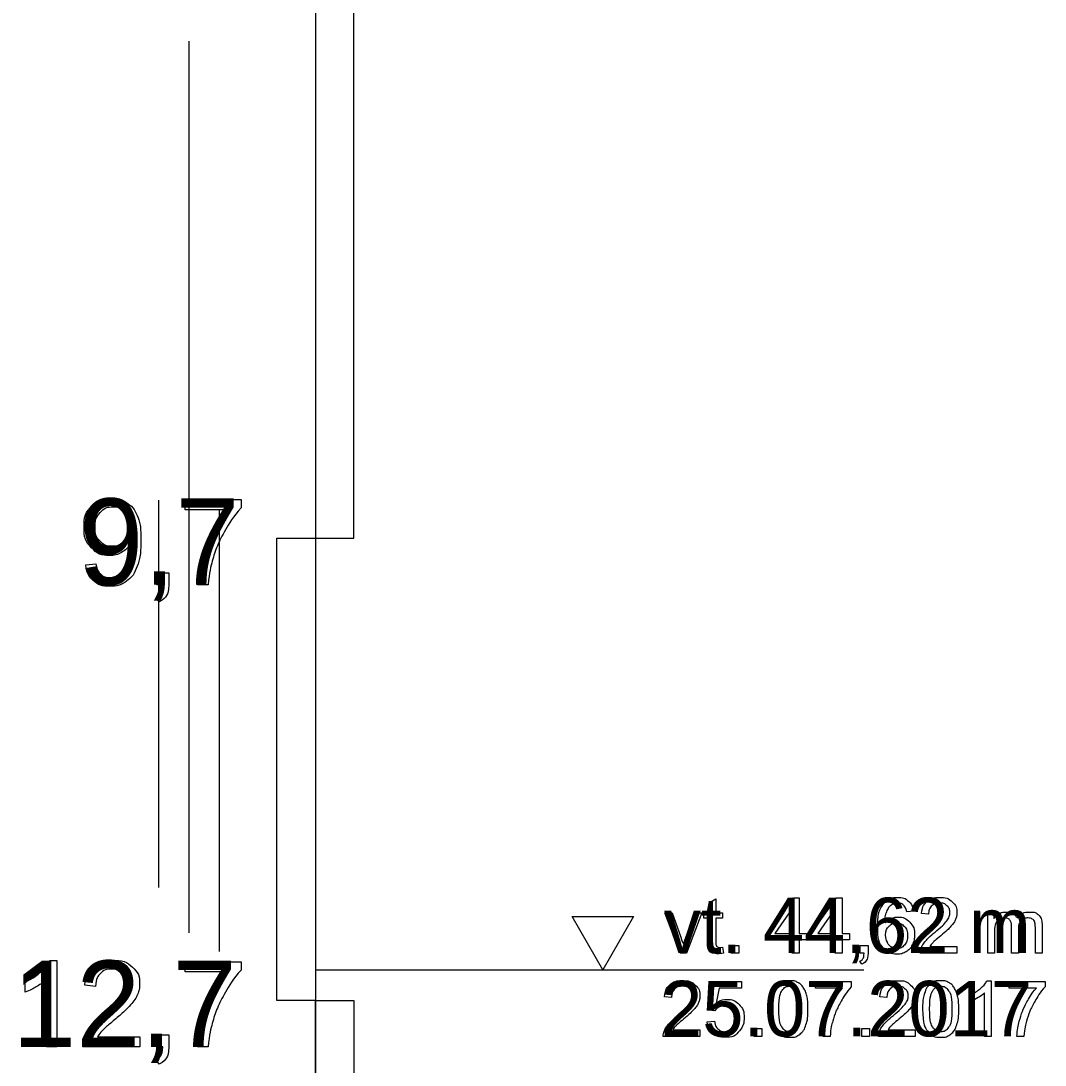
# Model space of a CAD drawing. Extents: x 700746 to 706058, y 6570320 to 6580460.
# Drawn here: x 704597.8 to 704664.2, y 6575902 to 6575969.8 of the extents above; entities that cross this region are included whole.
import ezdxf

# ---------------------------------------------------------------- set-up
doc = ezdxf.new("R2010")
doc.units = 0
for name, color, linetype in [('GEOLPUNKT', 7, 'Continuous'), ('illumineerimisjooned', 7, 'Continuous'), ('kataster', 7, 'Continuous'), ('PIIR', 7, 'Continuous'), ('Veetase', 7, 'Continuous')]:
    doc.layers.add(name, color=color, linetype=linetype)

msp = doc.modelspace()

# ---------------------------------------------------------------- linework, layer by layer
at = {"layer": 'GEOLPUNKT'}
for points in [[(704616.872, 6576033.201), (704616.872, 6575822.868)], [(704608.429, 6575938.055), (704608.429, 6575938.716), (704612.053, 6575938.716), (704612.053, 6575938.181)], [(704611.17, 6575938.055), (704608.429, 6575938.055)], [(704601.963, 6575934.486), (704602.625, 6575934.546)], [(704606.581, 6575933.189), (704606.581, 6575933.97), (704607.362, 6575933.97), (704607.362, 6575933.189)], [(704606.97, 6575933.189), (704606.581, 6575933.189)], [(704609.919, 6575933.189), (704609.211, 6575933.189)], [(704606.726, 6575932.079), (704606.534, 6575932.373)], [(704599.655, 6575908.81), (704600.098, 6575908.81), (704600.098, 6575903.189)], [(704608.429, 6575908.055), (704608.429, 6575908.716), (704612.053, 6575908.716), (704612.053, 6575908.181)], [(704611.17, 6575908.055), (704608.429, 6575908.055)], [(704616.872, 6575907.767), (704616.872, 6575816.201)], [(704598.036, 6575906.74), (704598.036, 6575907.405)], [(704600.098, 6575903.189), (704599.411, 6575903.189), (704599.411, 6575907.569)], [(704602.608, 6575907.12), (704601.899, 6575907.192)], [(704605.472, 6575903.85), (704605.472, 6575903.189), (704601.771, 6575903.189)], [(704602.727, 6575903.85), (704605.472, 6575903.85)], [(704606.581, 6575903.189), (704606.581, 6575903.97), (704607.362, 6575903.97), (704607.362, 6575903.189)], [(704606.97, 6575903.189), (704606.581, 6575903.189)], [(704609.919, 6575903.189), (704609.211, 6575903.189)], [(704606.726, 6575902.079), (704606.534, 6575902.373)]]:
    msp.add_lwpolyline(points, dxfattribs=at)
for points in [[(704619.372, 6576023.201), (704616.872, 6576023.201), (704616.872, 6575936.201), (704619.372, 6575936.201)], [(704614.372, 6575936.201), (704616.872, 6575936.201), (704616.872, 6575906.201), (704614.372, 6575906.201)], [(704619.372, 6575896.201), (704616.872, 6575896.201), (704616.872, 6575906.201), (704619.372, 6575906.201)]]:
    msp.add_lwpolyline(points, close=True, dxfattribs=at)
for points in [[(704602.625, 6575934.546), (704602.709, 6575934.079), (704602.945, 6575933.869), (704603.182, 6575933.658), (704603.552, 6575933.658), (704603.868, 6575933.658), (704604.108, 6575933.804), (704604.347, 6575933.949), (704604.499, 6575934.192), (704604.65, 6575934.434), (704604.753, 6575934.847), (704604.856, 6575935.26), (704604.856, 6575935.688), (704604.856, 6575935.734), (704604.853, 6575935.825), (704604.647, 6575935.497), (704604.29, 6575935.292), (704603.933, 6575935.088), (704603.517, 6575935.088), (704602.822, 6575935.088), (704602.341, 6575935.592), (704601.861, 6575936.096), (704601.861, 6575936.92), (704601.861, 6575937.772), (704602.362, 6575938.291), (704602.864, 6575938.81), (704603.62, 6575938.81), (704604.166, 6575938.81), (704604.618, 6575938.516), (704605.07, 6575938.222), (704605.305, 6575937.678), (704605.54, 6575937.134), (704605.54, 6575936.103), (704605.54, 6575935.03), (704605.307, 6575934.395), (704605.074, 6575933.759), (704604.614, 6575933.427), (704604.154, 6575933.095), (704603.536, 6575933.095), (704602.879, 6575933.095), (704602.463, 6575933.46), (704602.047, 6575933.825), (704601.963, 6575934.486)], [(704604.776, 6575936.955), (704604.776, 6575937.547), (704604.462, 6575937.895), (704604.149, 6575938.242), (704603.705, 6575938.242), (704603.245, 6575938.242), (704602.907, 6575937.868), (704602.569, 6575937.494), (704602.569, 6575936.898), (704602.569, 6575936.363), (704602.89, 6575936.028), (704603.211, 6575935.694), (704603.686, 6575935.694), (704604.162, 6575935.694), (704604.469, 6575936.028), (704604.776, 6575936.363), (704604.776, 6575936.955)], [(704612.053, 6575938.181), (704611.519, 6575937.612), (704610.994, 6575936.668), (704610.469, 6575935.725), (704610.183, 6575934.728), (704609.976, 6575934.025), (704609.919, 6575933.189)], [(704609.211, 6575933.189), (704609.222, 6575933.849), (704609.47, 6575934.785), (704609.718, 6575935.721), (704610.182, 6575936.59), (704610.647, 6575937.459), (704611.17, 6575938.055)], [(704606.534, 6575932.373), (704606.752, 6575932.469), (704606.855, 6575932.655), (704606.958, 6575932.84), (704606.97, 6575933.189)], [(704607.362, 6575933.189), (704607.362, 6575932.756), (704607.21, 6575932.49), (704607.058, 6575932.224), (704606.726, 6575932.079)], [(704598.036, 6575907.405), (704598.613, 6575907.676), (704599.044, 6575908.062), (704599.475, 6575908.447), (704599.655, 6575908.81)], [(704601.899, 6575907.192), (704601.972, 6575907.982), (704602.445, 6575908.396), (704602.919, 6575908.81), (704603.717, 6575908.81), (704604.523, 6575908.81), (704604.993, 6575908.363), (704605.463, 6575907.917), (704605.463, 6575907.256), (704605.463, 6575906.92), (704605.326, 6575906.596), (704605.188, 6575906.271), (704604.87, 6575905.913), (704604.551, 6575905.554), (704603.811, 6575904.927), (704603.193, 6575904.408), (704603.017, 6575904.223), (704602.841, 6575904.037), (704602.727, 6575903.85)], [(704601.771, 6575903.189), (704601.763, 6575903.437), (704601.851, 6575903.667), (704601.993, 6575904.045), (704602.304, 6575904.412), (704602.616, 6575904.778), (704603.203, 6575905.259), (704604.115, 6575906.008), (704604.435, 6575906.445), (704604.754, 6575906.882), (704604.754, 6575907.273), (704604.754, 6575907.681), (704604.463, 6575907.962), (704604.171, 6575908.242), (704603.702, 6575908.242), (704603.206, 6575908.242), (704602.909, 6575907.945), (704602.611, 6575907.647), (704602.608, 6575907.12)], [(704609.211, 6575903.189), (704609.222, 6575903.849), (704609.47, 6575904.785), (704609.718, 6575905.721), (704610.182, 6575906.59), (704610.647, 6575907.459), (704611.17, 6575908.055)], [(704612.053, 6575908.181), (704611.519, 6575907.612), (704610.994, 6575906.668), (704610.469, 6575905.725), (704610.183, 6575904.728), (704609.976, 6575904.025), (704609.919, 6575903.189)], [(704599.411, 6575907.569), (704599.162, 6575907.332), (704598.76, 6575907.095), (704598.357, 6575906.859), (704598.036, 6575906.74)], [(704606.534, 6575902.373), (704606.752, 6575902.469), (704606.855, 6575902.655), (704606.958, 6575902.84), (704606.97, 6575903.189)], [(704607.362, 6575903.189), (704607.362, 6575902.756), (704607.21, 6575902.49), (704607.058, 6575902.224), (704606.726, 6575902.079)]]:
    msp.add_open_spline(points, degree=3, dxfattribs=at)
at = {"layer": 'illumineerimisjooned'}
for p, q in [((704606.708, 6575913.538), (704606.708, 6575938.687)), ((704610.656, 6575909.391), (704610.656, 6575938.006))]:
    msp.add_line(p, q, dxfattribs=at)
at = {"layer": 'kataster'}
msp.add_line((704608.68, 6575938.475), (704608.68, 6575968.475), dxfattribs=at)
at = {"layer": 'PIIR'}
msp.add_line((704608.68, 6575910.585), (704608.68, 6575938.475), dxfattribs=at)
at = {"layer": 'Veetase'}
msp.add_line((704616.872, 6575908.201), (704652.473, 6575908.201), dxfattribs=at)
msp.add_line((704616.872, 6575908.201), (704652.473, 6575908.201), dxfattribs=at)
for points in [[(704642.423, 6575910.04), (704642.423, 6575911.543), (704642.096, 6575911.543), (704642.096, 6575911.886), (704642.423, 6575911.886), (704642.423, 6575912.532), (704642.864, 6575912.797), (704642.864, 6575911.886), (704643.306, 6575911.886), (704643.306, 6575911.543), (704642.864, 6575911.543), (704642.864, 6575910.014)], [(704647.825, 6575909.276), (704647.825, 6575910.138), (704646.264, 6575910.138), (704646.264, 6575910.544), (704647.905, 6575912.876), (704648.267, 6575912.876), (704648.267, 6575910.544), (704648.753, 6575910.544), (704648.753, 6575910.138), (704648.267, 6575910.138), (704648.267, 6575909.276), (704647.825, 6575909.276)], [(704650.621, 6575909.276), (704650.621, 6575910.138), (704649.06, 6575910.138), (704649.06, 6575910.544), (704650.701, 6575912.876), (704651.063, 6575912.876), (704651.063, 6575910.544), (704651.549, 6575910.544), (704651.549, 6575910.138), (704651.063, 6575910.138), (704651.063, 6575909.276), (704650.621, 6575909.276)], [(704640.546, 6575909.276), (704639.558, 6575911.886), (704640.025, 6575911.886), (704640.583, 6575910.323)], [(704640.915, 6575910.294), (704641.494, 6575911.886), (704641.948, 6575911.886), (704640.961, 6575909.276), (704640.546, 6575909.276)], [(704647.825, 6575910.544), (704647.825, 6575912.17), (704646.699, 6575910.544), (704647.825, 6575910.544)], [(704650.621, 6575910.544), (704650.621, 6575912.17), (704649.495, 6575910.544), (704650.621, 6575910.544)], [(704655.695, 6575911.993), (704655.256, 6575911.957)], [(704656.674, 6575911.804), (704656.219, 6575911.85)], [(704660.51, 6575909.276), (704660.51, 6575911.886), (704660.905, 6575911.886), (704660.905, 6575911.518)], [(704664.047, 6575911.067), (704664.047, 6575909.276), (704663.605, 6575909.276), (704663.605, 6575910.919)], [(704660.952, 6575910.629), (704660.952, 6575909.276), (704660.51, 6575909.276)], [(704662.502, 6575910.791), (704662.502, 6575909.276), (704662.06, 6575909.276), (704662.06, 6575910.97)], [(704643.863, 6575909.276), (704643.863, 6575909.779), (704644.365, 6575909.779), (704644.365, 6575909.276), (704643.863, 6575909.276)], [(704652.24, 6575909.276), (704652.24, 6575909.779), (704652.742, 6575909.779), (704652.742, 6575909.276)], [(704643.306, 6575909.67), (704643.369, 6575909.28)], [(704652.49, 6575909.276), (704652.24, 6575909.276)], [(704658.516, 6575909.702), (704658.516, 6575909.276), (704656.137, 6575909.276)], [(704656.751, 6575909.702), (704658.516, 6575909.702)], [(704652.334, 6575908.563), (704652.21, 6575908.752)], [(704642.803, 6575905.526), (704642.388, 6575905.58), (704642.737, 6575907.43), (704644.526, 6575907.43), (704644.526, 6575907.007), (704643.09, 6575907.007), (704642.896, 6575906.041)], [(704649.328, 6575907.005), (704649.328, 6575907.43), (704651.657, 6575907.43), (704651.657, 6575907.086)], [(704651.089, 6575907.005), (704649.328, 6575907.005)], [(704660.46, 6575907.49), (704660.745, 6575907.49), (704660.745, 6575903.876)], [(704661.908, 6575907.005), (704661.908, 6575907.43), (704664.238, 6575907.43), (704664.238, 6575907.086)], [(704663.67, 6575907.005), (704661.908, 6575907.005)], [(704639.993, 6575906.404), (704639.537, 6575906.45)], [(704653.97, 6575906.404), (704653.515, 6575906.45)], [(704659.42, 6575906.16), (704659.42, 6575906.587)], [(704660.745, 6575903.876), (704660.303, 6575903.876), (704660.303, 6575906.692)], [(704641.834, 6575904.302), (704641.834, 6575903.876), (704639.455, 6575903.876)], [(704640.07, 6575904.302), (704641.834, 6575904.302)], [(704642.309, 6575904.82), (704642.772, 6575904.859)], [(704645.352, 6575903.876), (704645.352, 6575904.379), (704645.854, 6575904.379), (704645.854, 6575903.876), (704645.352, 6575903.876)], [(704652.34, 6575903.876), (704652.34, 6575904.379), (704652.843, 6575904.379), (704652.843, 6575903.876), (704652.34, 6575903.876)], [(704655.812, 6575904.302), (704655.812, 6575903.876), (704653.433, 6575903.876)], [(704654.047, 6575904.302), (704655.812, 6575904.302)], [(704650.285, 6575903.876), (704649.83, 6575903.876)], [(704662.866, 6575903.876), (704662.411, 6575903.876)]]:
    msp.add_lwpolyline(points, dxfattribs=at)
msp.add_lwpolyline([(704635.533, 6575911.649), (704637.523, 6575911.649), (704635.533, 6575908.201), (704633.542, 6575911.649)], close=True, dxfattribs=at)
msp.add_lwpolyline([(704635.533, 6575911.649), (704637.523, 6575911.649), (704635.533, 6575908.201), (704633.542, 6575911.649)], close=True, dxfattribs=at)
for points in [[(704655.256, 6575911.957), (704655.197, 6575912.219), (704655.088, 6575912.338), (704654.909, 6575912.528), (704654.645, 6575912.528), (704654.434, 6575912.528), (704654.272, 6575912.41), (704654.064, 6575912.258), (704653.944, 6575911.965), (704653.823, 6575911.673), (704653.818, 6575911.133), (704653.978, 6575911.376), (704654.209, 6575911.494), (704654.44, 6575911.612), (704654.693, 6575911.612), (704655.136, 6575911.612), (704655.447, 6575911.286), (704655.758, 6575910.961), (704655.758, 6575910.446), (704655.758, 6575910.107), (704655.612, 6575909.816), (704655.466, 6575909.525), (704655.21, 6575909.371), (704654.954, 6575909.216), (704654.63, 6575909.216), (704654.077, 6575909.216), (704653.728, 6575909.622), (704653.379, 6575910.028), (704653.379, 6575910.961), (704653.379, 6575912.004), (704653.765, 6575912.478), (704654.102, 6575912.89), (704654.672, 6575912.89), (704655.097, 6575912.89), (704655.369, 6575912.652), (704655.641, 6575912.413), (704655.695, 6575911.993)], [(704656.137, 6575909.276), (704656.132, 6575909.436), (704656.188, 6575909.584), (704656.279, 6575909.827), (704656.48, 6575910.063), (704656.68, 6575910.298), (704657.057, 6575910.607), (704657.643, 6575911.089), (704657.849, 6575911.37), (704658.055, 6575911.651), (704658.055, 6575911.902), (704658.055, 6575912.164), (704657.867, 6575912.345), (704657.68, 6575912.525), (704657.378, 6575912.525), (704657.059, 6575912.525), (704656.868, 6575912.334), (704656.677, 6575912.142), (704656.674, 6575911.804)], [(704656.219, 6575911.85), (704656.266, 6575912.358), (704656.57, 6575912.624), (704656.875, 6575912.89), (704657.388, 6575912.89), (704657.906, 6575912.89), (704658.208, 6575912.603), (704658.51, 6575912.316), (704658.51, 6575911.891), (704658.51, 6575911.675), (704658.422, 6575911.467), (704658.334, 6575911.258), (704658.129, 6575911.027), (704657.924, 6575910.797), (704657.448, 6575910.394), (704657.051, 6575910.06), (704656.938, 6575909.941), (704656.825, 6575909.822), (704656.751, 6575909.702)], [(704660.905, 6575911.518), (704661.028, 6575911.71), (704661.232, 6575911.827), (704661.436, 6575911.944), (704661.696, 6575911.944), (704661.986, 6575911.944), (704662.172, 6575911.823), (704662.357, 6575911.702), (704662.433, 6575911.486), (704662.743, 6575911.944), (704663.24, 6575911.944), (704663.629, 6575911.944), (704663.838, 6575911.729), (704664.047, 6575911.514), (704664.047, 6575911.067)], [(704653.887, 6575910.443), (704653.887, 6575910.215), (704653.984, 6575910.006), (704654.08, 6575909.797), (704654.254, 6575909.688), (704654.428, 6575909.578), (704654.62, 6575909.578), (704654.901, 6575909.578), (704655.102, 6575909.804), (704655.303, 6575910.03), (704655.303, 6575910.419), (704655.303, 6575910.792), (704655.104, 6575911.007), (704654.906, 6575911.222), (704654.603, 6575911.222), (704654.304, 6575911.222), (704654.095, 6575911.007), (704653.887, 6575910.792), (704653.887, 6575910.443)], [(704662.06, 6575910.97), (704662.06, 6575911.265), (704661.952, 6575911.412), (704661.844, 6575911.559), (704661.598, 6575911.559), (704661.411, 6575911.559), (704661.253, 6575911.461), (704661.094, 6575911.363), (704661.023, 6575911.174), (704660.952, 6575910.985), (704660.952, 6575910.629)], [(704663.605, 6575910.919), (704663.605, 6575911.184), (704663.562, 6575911.3), (704663.519, 6575911.417), (704663.406, 6575911.488), (704663.293, 6575911.559), (704663.141, 6575911.559), (704662.866, 6575911.559), (704662.684, 6575911.377), (704662.502, 6575911.194), (704662.502, 6575910.791)], [(704640.583, 6575910.323), (704640.674, 6575910.07), (704640.75, 6575909.797), (704640.809, 6575910.004), (704640.915, 6575910.294)], [(704643.369, 6575909.28), (704643.183, 6575909.241), (704643.036, 6575909.241), (704642.795, 6575909.241), (704642.663, 6575909.317), (704642.531, 6575909.393), (704642.477, 6575909.517), (704642.423, 6575909.642), (704642.423, 6575910.04)], [(704642.864, 6575910.014), (704642.864, 6575909.825), (704642.888, 6575909.771), (704642.911, 6575909.716), (704642.963, 6575909.684), (704643.016, 6575909.652), (704643.113, 6575909.652), (704643.187, 6575909.652), (704643.306, 6575909.67)], [(704652.21, 6575908.752), (704652.35, 6575908.814), (704652.416, 6575908.933), (704652.483, 6575909.053), (704652.49, 6575909.276)], [(704652.742, 6575909.276), (704652.742, 6575908.998), (704652.645, 6575908.827), (704652.547, 6575908.657), (704652.334, 6575908.563)], [(704639.455, 6575903.876), (704639.45, 6575904.036), (704639.507, 6575904.184), (704639.598, 6575904.427), (704639.798, 6575904.663), (704639.998, 6575904.898), (704640.376, 6575905.207), (704640.962, 6575905.689), (704641.168, 6575905.97), (704641.373, 6575906.251), (704641.373, 6575906.502), (704641.373, 6575906.764), (704641.186, 6575906.945), (704640.998, 6575907.125), (704640.696, 6575907.125), (704640.378, 6575907.125), (704640.187, 6575906.934), (704639.995, 6575906.742), (704639.993, 6575906.404)], [(704639.537, 6575906.45), (704639.584, 6575906.958), (704639.889, 6575907.224), (704640.193, 6575907.49), (704640.706, 6575907.49), (704641.224, 6575907.49), (704641.527, 6575907.203), (704641.829, 6575906.916), (704641.829, 6575906.491), (704641.829, 6575906.275), (704641.74, 6575906.067), (704641.652, 6575905.858), (704641.447, 6575905.627), (704641.242, 6575905.397), (704640.767, 6575904.994), (704640.369, 6575904.66), (704640.256, 6575904.541), (704640.143, 6575904.422), (704640.07, 6575904.302)], [(704646.501, 6575905.652), (704646.501, 6575906.29), (704646.633, 6575906.68), (704646.764, 6575907.069), (704647.023, 6575907.28), (704647.282, 6575907.49), (704647.674, 6575907.49), (704647.964, 6575907.49), (704648.183, 6575907.374), (704648.402, 6575907.257), (704648.544, 6575907.037), (704648.686, 6575906.818), (704648.766, 6575906.502), (704648.847, 6575906.187), (704648.847, 6575905.652), (704648.847, 6575905.019), (704648.717, 6575904.629), (704648.587, 6575904.239), (704648.328, 6575904.028), (704648.07, 6575903.816), (704647.674, 6575903.816), (704647.154, 6575903.816), (704646.857, 6575904.188), (704646.501, 6575904.638), (704646.501, 6575905.652)], [(704646.957, 6575905.652), (704646.957, 6575904.764), (704647.164, 6575904.471), (704647.371, 6575904.178), (704647.674, 6575904.178), (704647.978, 6575904.178), (704648.185, 6575904.472), (704648.392, 6575904.766), (704648.392, 6575905.652), (704648.392, 6575906.541), (704648.185, 6575906.833), (704647.979, 6575907.125), (704647.67, 6575907.125), (704647.366, 6575907.125), (704647.184, 6575906.867), (704646.957, 6575906.538), (704646.957, 6575905.652)], [(704649.83, 6575903.876), (704649.837, 6575904.301), (704649.997, 6575904.903), (704650.156, 6575905.504), (704650.455, 6575906.063), (704650.753, 6575906.621), (704651.089, 6575907.005)], [(704651.657, 6575907.086), (704651.314, 6575906.72), (704650.976, 6575906.113), (704650.639, 6575905.507), (704650.455, 6575904.866), (704650.322, 6575904.414), (704650.285, 6575903.876)], [(704653.433, 6575903.876), (704653.428, 6575904.036), (704653.484, 6575904.184), (704653.575, 6575904.427), (704653.775, 6575904.663), (704653.976, 6575904.898), (704654.353, 6575905.207), (704654.939, 6575905.689), (704655.145, 6575905.97), (704655.351, 6575906.251), (704655.351, 6575906.502), (704655.351, 6575906.764), (704655.163, 6575906.945), (704654.975, 6575907.125), (704654.674, 6575907.125), (704654.355, 6575907.125), (704654.164, 6575906.934), (704653.973, 6575906.742), (704653.97, 6575906.404)], [(704653.515, 6575906.45), (704653.562, 6575906.958), (704653.866, 6575907.224), (704654.171, 6575907.49), (704654.684, 6575907.49), (704655.202, 6575907.49), (704655.504, 6575907.203), (704655.806, 6575906.916), (704655.806, 6575906.491), (704655.806, 6575906.275), (704655.718, 6575906.067), (704655.629, 6575905.858), (704655.425, 6575905.627), (704655.22, 6575905.397), (704654.744, 6575904.994), (704654.347, 6575904.66), (704654.234, 6575904.541), (704654.121, 6575904.422), (704654.047, 6575904.302)], [(704656.286, 6575905.652), (704656.286, 6575906.29), (704656.418, 6575906.68), (704656.549, 6575907.069), (704656.808, 6575907.28), (704657.067, 6575907.49), (704657.459, 6575907.49), (704657.749, 6575907.49), (704657.968, 6575907.374), (704658.187, 6575907.257), (704658.329, 6575907.037), (704658.47, 6575906.818), (704658.551, 6575906.502), (704658.632, 6575906.187), (704658.632, 6575905.652), (704658.632, 6575905.019), (704658.502, 6575904.629), (704658.372, 6575904.239), (704658.113, 6575904.028), (704657.854, 6575903.816), (704657.459, 6575903.816), (704656.939, 6575903.816), (704656.642, 6575904.188), (704656.286, 6575904.638), (704656.286, 6575905.652)], [(704656.742, 6575905.652), (704656.742, 6575904.764), (704656.949, 6575904.471), (704657.156, 6575904.178), (704657.459, 6575904.178), (704657.763, 6575904.178), (704657.97, 6575904.472), (704658.177, 6575904.766), (704658.177, 6575905.652), (704658.177, 6575906.541), (704657.97, 6575906.833), (704657.764, 6575907.125), (704657.454, 6575907.125), (704657.151, 6575907.125), (704656.969, 6575906.867), (704656.742, 6575906.538), (704656.742, 6575905.652)], [(704659.42, 6575906.587), (704659.79, 6575906.761), (704660.068, 6575907.009), (704660.345, 6575907.257), (704660.46, 6575907.49)], [(704662.411, 6575903.876), (704662.418, 6575904.301), (704662.578, 6575904.903), (704662.737, 6575905.504), (704663.035, 6575906.063), (704663.334, 6575906.621), (704663.67, 6575907.005)], [(704664.238, 6575907.086), (704663.894, 6575906.72), (704663.557, 6575906.113), (704663.219, 6575905.507), (704663.035, 6575904.866), (704662.903, 6575904.414), (704662.866, 6575903.876)], [(704660.303, 6575906.692), (704660.144, 6575906.54), (704659.885, 6575906.388), (704659.626, 6575906.236), (704659.42, 6575906.16)], [(704642.896, 6575906.041), (704643.22, 6575906.266), (704643.576, 6575906.266), (704644.048, 6575906.266), (704644.372, 6575905.94), (704644.696, 6575905.613), (704644.696, 6575905.099), (704644.696, 6575904.61), (704644.411, 6575904.254), (704644.065, 6575903.816), (704643.466, 6575903.816), (704642.974, 6575903.816), (704642.664, 6575904.091), (704642.353, 6575904.366), (704642.309, 6575904.82)], [(704642.772, 6575904.859), (704642.824, 6575904.52), (704643.011, 6575904.349), (704643.199, 6575904.178), (704643.465, 6575904.178), (704643.787, 6575904.178), (704644.007, 6575904.42), (704644.227, 6575904.661), (704644.227, 6575905.06), (704644.227, 6575905.439), (704644.015, 6575905.658), (704643.804, 6575905.877), (704643.458, 6575905.877), (704643.243, 6575905.877), (704643.072, 6575905.779), (704642.901, 6575905.681), (704642.803, 6575905.526)]]:
    msp.add_open_spline(points, degree=3, dxfattribs=at)

# ---------------------------------------------------------------- texts
at = {"layer": 'GEOLPUNKT'}
for s, p in [('9,7', (704601.536, 6575933.189)), ('12,7', (704597.187, 6575903.189))]:
    msp.add_text(s, height=5.6, dxfattribs=at).set_placement(p)
at = {"layer": 'Veetase'}
for s, p in [('vt. 44,62 m', (704639.495, 6575909.276)), ('25.07.2017', (704639.304, 6575903.876))]:
    msp.add_text(s, height=3.6, dxfattribs=at).set_placement(p)

doc.saveas('drawing.dxf')
